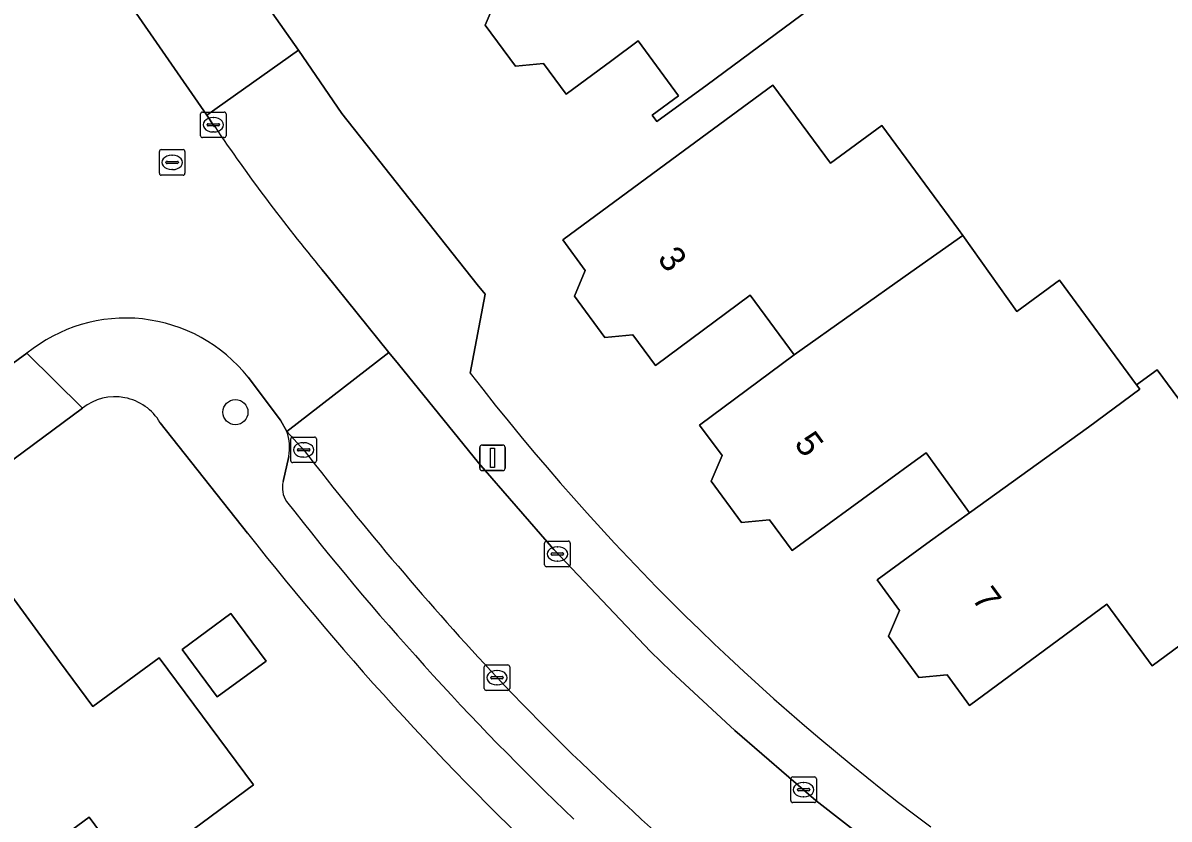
# Model space of a CAD drawing. Extents: x 163426 to 164192, y 380329 to 381641.
# Drawn here: x 163749.17 to 163794, y 381141.44 to 381172.58 of the extents above; entities that cross this region are included whole.
import ezdxf

# ---------------------------------------------------------------- set-up
doc = ezdxf.new("R2010")
doc.units = 0
for name, color, linetype in [('IMGEO_Boom', 7, 'Continuous'), ('IMGEO_Erf', 7, 'Continuous'), ('IMGEO_Kolk', 7, 'Continuous'), ('IMGEO_Lichtmast', 7, 'Continuous'), ('IMGEO_Pand', 7, 'Continuous'), ('IMGEO_Pand_nummerreeks', 7, 'Continuous'), ('IMGEO_Parkeervlak_open', 7, 'Continuous'), ('IMGEO_Rijbaan_lokaal_open', 7, 'Continuous'), ('IMGEO_Rioolput', 7, 'Continuous'), ('IMGEO_Voetpad_open', 7, 'Continuous')]:
    doc.layers.add(name, color=color, linetype=linetype)

msp = doc.modelspace()

# ---------------------------------------------------------------- linework, layer by layer
at = {"layer": 'IMGEO_Boom'}
msp.add_circle((163757.482, 381157.354), 0.489, dxfattribs=at)
at = {"layer": 'IMGEO_Erf'}
for points in [[(163774.978, 381180.755), (163775.148, 381180.526), (163776.454, 381181.496), (163778.486, 381178.708), (163779.328, 381179.333), (163782.511, 381175.035), (163782.389, 381174.94), (163779.95, 381173.135), (163775.931, 381170.159), (163773.959, 381168.724), (163773.775, 381168.973), (163774.808, 381169.73), (163773.226, 381171.875), (163772.197, 381171.114), (163770.413, 381169.795), (163769.528, 381170.994), (163768.433, 381170.882), (163767.245, 381172.497), (163767.675, 381173.505), (163766.796, 381174.697), (163770.815, 381177.673)], [(163753.423, 381139.255), (163751.755, 381141.513), (163748.962, 381139.45), (163746.169, 381137.388), (163747.831, 381135.137), (163743.057, 381131.611), (163741.036, 381134.347), (163739.299, 381136.7), (163741.888, 381138.619), (163740.651, 381140.287), (163738.02, 381143.835), (163739.796, 381145.145), (163739.403, 381145.678), (163742.6, 381148.035), (163745.798, 381150.393), (163746.191, 381149.86), (163747.975, 381151.176), (163750.606, 381147.608), (163751.909, 381145.841), (163754.499, 381147.751), (163758.19, 381142.78), (163754.17, 381139.808)], [(163758.676, 381147.62), (163756.771, 381146.215), (163755.401, 381148.074), (163757.305, 381149.478)]]:
    msp.add_lwpolyline(points, close=True, dxfattribs=at)
for points in [[(163750.674, 381180.604), (163753.857, 381180.16), (163759.947, 381171.513), (163761.642, 381169.037), (163766.936, 381162.354), (163767.241, 381161.969), (163766.662, 381158.875)], [(163795.715, 381149.189), (163793.332, 381147.432), (163791.559, 381149.838), (163789.916, 381148.627), (163786.194, 381145.883), (163785.311, 381147.083), (163784.214, 381146.971), (163783.026, 381148.586), (163783.458, 381149.599), (163782.575, 381150.799), (163784.666, 381152.32), (163786.196, 381153.423), (163784.495, 381155.762), (163784.081, 381155.461), (163782.969, 381154.652), (163779.254, 381151.949), (163778.367, 381153.148), (163777.272, 381153.036), (163776.084, 381154.651), (163776.513, 381155.656), (163775.63, 381156.852), (163779.337, 381159.593), (163777.613, 381161.925), (163773.906, 381159.185), (163773.02, 381160.384), (163771.924, 381160.272), (163770.736, 381161.887), (163771.165, 381162.893), (163770.28, 381164.09), (163774.305, 381167.058), (163778.494, 381170.147), (163780.748, 381167.09), (163782.759, 381168.573), (163785.763, 381164.499), (163785.927, 381164.27), (163788.041, 381161.291), (163789.707, 381162.519), (163792.727, 381158.423), (163793.533, 381159.015), (163795.851, 381155.871)], [(163751.503, 381157.516), (163729.251, 381141.015), (163732.072, 381137.976), (163749.418, 381119.282), (163756.166, 381112.517), (163759.341, 381110.127), (163775.821, 381098.556), (163770.737, 381090.211), (163788.292, 381090.14), (163818.457, 381090.749), (163832.902, 381090.774), (163832.813, 381092.044), (163843.989, 381092.666), (163844.187, 381092.814), (163848.379, 381095.943), (163861.136, 381105.466), (163857.605, 381110.245), (163859.858, 381111.91), (163857.795, 381114.702), (163855.732, 381117.494), (163853.479, 381115.829), (163850.107, 381120.395), (163846.735, 381124.961)], [(163757.951, 381152.627), (163754.536, 381156.943)]]:
    msp.add_lwpolyline(points, dxfattribs=at)
for centre, radius, start, end in [((163841.059, 381216.397), 94.041, 217.7106, 233.16418), ((163752.771, 381155.912), 2.044, 30.2788, 128.3245), ((163852.495, 381226.778), 120.154, 218.10734, 227.10878)]:
    msp.add_arc(centre, radius, start, end, dxfattribs=at)
at = {"layer": 'IMGEO_Kolk'}
for p, q in [((163756.115, 381168.168), (163756.115, 381169.02)), ((163756.19, 381169.094), (163757.042, 381169.094)), ((163756.603, 381168.874), (163756.628, 381168.874)), ((163757.116, 381169.02), (163757.116, 381168.168)), ((163756.374, 381168.588), (163756.374, 381168.6)), ((163756.812, 381168.551), (163756.414, 381168.551)), ((163756.417, 381168.637), (163756.815, 381168.637)), ((163756.626, 381168.314), (163756.601, 381168.314)), ((163756.858, 381168.6), (163756.858, 381168.588)), ((163757.042, 381168.094), (163756.19, 381168.094)), ((163759.646, 381155.454), (163759.646, 381156.306)), ((163759.721, 381156.38), (163760.573, 381156.38)), ((163760.647, 381156.306), (163760.647, 381155.454)), ((163759.905, 381155.874), (163759.905, 381155.886)), ((163760.343, 381155.837), (163759.945, 381155.837)), ((163759.948, 381155.923), (163760.346, 381155.923)), ((163760.134, 381156.16), (163760.159, 381156.16)), ((163760.389, 381155.886), (163760.389, 381155.874)), ((163760.573, 381155.38), (163759.721, 381155.38)), ((163760.157, 381155.6), (163760.132, 381155.6)), ((163769.573, 381151.382), (163769.573, 381152.234)), ((163769.648, 381152.308), (163770.5, 381152.308)), ((163770.574, 381152.234), (163770.574, 381151.382)), ((163769.832, 381151.802), (163769.832, 381151.814)), ((163770.27, 381151.765), (163769.872, 381151.765)), ((163769.875, 381151.851), (163770.273, 381151.851)), ((163770.061, 381152.088), (163770.086, 381152.088)), ((163770.316, 381151.814), (163770.316, 381151.802)), ((163770.5, 381151.308), (163769.648, 381151.308)), ((163770.084, 381151.528), (163770.059, 381151.528)), ((163767.21, 381146.543), (163767.21, 381147.395)), ((163767.285, 381147.469), (163768.137, 381147.469)), ((163767.698, 381147.249), (163767.723, 381147.249)), ((163768.211, 381147.395), (163768.211, 381146.543)), ((163767.469, 381146.963), (163767.469, 381146.975)), ((163767.907, 381146.926), (163767.509, 381146.926)), ((163767.512, 381147.012), (163767.91, 381147.012)), ((163767.953, 381146.975), (163767.953, 381146.963)), ((163768.137, 381146.469), (163767.285, 381146.469)), ((163767.721, 381146.689), (163767.696, 381146.689)), ((163779.199, 381142.16), (163779.199, 381143.012)), ((163779.274, 381143.086), (163780.126, 381143.086)), ((163779.687, 381142.866), (163779.712, 381142.866)), ((163780.2, 381143.012), (163780.2, 381142.16)), ((163779.458, 381142.58), (163779.458, 381142.592)), ((163779.896, 381142.543), (163779.498, 381142.543)), ((163779.501, 381142.629), (163779.899, 381142.629)), ((163779.71, 381142.306), (163779.685, 381142.306)), ((163779.942, 381142.592), (163779.942, 381142.58)), ((163780.126, 381142.086), (163779.274, 381142.086))]:
    msp.add_line(p, q, dxfattribs=at)
for points in [[(163756.115, 381168.168), (163756.115, 381169.02)], [(163756.19, 381169.094), (163757.042, 381169.094)], [(163757.116, 381169.02), (163757.116, 381168.168)], [(163757.042, 381168.094), (163756.19, 381168.094)], [(163759.646, 381155.454), (163759.646, 381156.306)], [(163759.721, 381156.38), (163760.573, 381156.38)], [(163760.647, 381156.306), (163760.647, 381155.454)], [(163760.573, 381155.38), (163759.721, 381155.38)], [(163769.573, 381151.382), (163769.573, 381152.234)], [(163769.648, 381152.308), (163770.5, 381152.308)], [(163770.574, 381152.234), (163770.574, 381151.382)], [(163770.5, 381151.308), (163769.648, 381151.308)], [(163767.21, 381146.543), (163767.21, 381147.395)], [(163767.285, 381147.469), (163768.137, 381147.469)], [(163768.211, 381147.395), (163768.211, 381146.543)], [(163768.137, 381146.469), (163767.285, 381146.469)], [(163779.199, 381142.16), (163779.199, 381143.012)], [(163779.274, 381143.086), (163780.126, 381143.086)], [(163780.2, 381143.012), (163780.2, 381142.16)], [(163780.126, 381142.086), (163779.274, 381142.086)]]:
    msp.add_lwpolyline(points, dxfattribs=at)
for centre, radius, start, end in [((163756.192, 381169.018), 0.0765, 91.552, 178.448), ((163756.192, 381169.018), 0.0765, 91.552, 178.448), ((163757.04, 381169.018), 0.0765, 1.552, 88.448), ((163757.04, 381169.018), 0.0765, 1.552, 88.448), ((163756.414, 381168.597), 0.0403, 85.8775, 175.7526), ((163756.411, 381168.587), 0.0366, 178.938, 274.7102), ((163756.815, 381168.594), 0.043, 264.8664, 352.4533), ((163756.819, 381168.599), 0.0386, 1.7309, 96.639), ((163756.192, 381168.17), 0.0765, 181.552, 268.448), ((163756.192, 381168.17), 0.0765, 181.552, 268.448), ((163757.04, 381168.17), 0.0765, 271.552, 358.448), ((163757.04, 381168.17), 0.0765, 271.552, 358.448), ((163759.723, 381156.304), 0.0765, 91.552, 178.448), ((163759.723, 381156.304), 0.0765, 91.552, 178.448), ((163760.571, 381156.304), 0.0765, 1.552, 88.448), ((163760.571, 381156.304), 0.0765, 1.552, 88.448), ((163759.945, 381155.883), 0.0403, 85.8775, 175.7526), ((163759.942, 381155.873), 0.0366, 178.938, 274.7102), ((163760.346, 381155.88), 0.043, 264.8664, 352.4533), ((163760.35, 381155.885), 0.0386, 1.7309, 96.639), ((163759.723, 381155.456), 0.0765, 181.552, 268.448), ((163759.723, 381155.456), 0.0765, 181.552, 268.448), ((163760.571, 381155.456), 0.0765, 271.552, 358.448), ((163760.571, 381155.456), 0.0765, 271.552, 358.448), ((163769.65, 381152.232), 0.0765, 91.552, 178.448), ((163769.65, 381152.232), 0.0765, 91.552, 178.448), ((163770.498, 381152.232), 0.0765, 1.552, 88.448), ((163770.498, 381152.232), 0.0765, 1.552, 88.448), ((163769.872, 381151.811), 0.0403, 85.8775, 175.7526), ((163769.869, 381151.801), 0.0366, 178.938, 274.7102), ((163770.273, 381151.808), 0.043, 264.8664, 352.4533), ((163770.277, 381151.813), 0.0386, 1.7309, 96.639), ((163769.65, 381151.384), 0.0765, 181.552, 268.448), ((163769.65, 381151.384), 0.0765, 181.552, 268.448), ((163770.498, 381151.384), 0.0765, 271.552, 358.448), ((163770.498, 381151.384), 0.0765, 271.552, 358.448), ((163767.287, 381147.393), 0.0765, 91.552, 178.448), ((163767.287, 381147.393), 0.0765, 91.552, 178.448), ((163768.135, 381147.393), 0.0765, 1.552, 88.448), ((163768.135, 381147.393), 0.0765, 1.552, 88.448), ((163767.509, 381146.972), 0.0403, 85.8775, 175.7526), ((163767.506, 381146.962), 0.0366, 178.938, 274.7102), ((163767.91, 381146.969), 0.043, 264.8664, 352.4533), ((163767.914, 381146.974), 0.0386, 1.7309, 96.639), ((163767.287, 381146.545), 0.0765, 181.552, 268.448), ((163767.287, 381146.545), 0.0765, 181.552, 268.448), ((163768.135, 381146.545), 0.0765, 271.552, 358.448), ((163768.135, 381146.545), 0.0765, 271.552, 358.448), ((163779.276, 381143.01), 0.0765, 91.552, 178.448), ((163779.276, 381143.01), 0.0765, 91.552, 178.448), ((163780.124, 381143.01), 0.0765, 1.552, 88.448), ((163780.124, 381143.01), 0.0765, 1.552, 88.448), ((163779.498, 381142.589), 0.0403, 85.8775, 175.7526), ((163779.495, 381142.579), 0.0366, 178.938, 274.7102), ((163779.899, 381142.586), 0.043, 264.8664, 352.4533), ((163779.903, 381142.591), 0.0386, 1.7309, 96.639), ((163779.276, 381142.162), 0.0765, 181.552, 268.448), ((163779.276, 381142.162), 0.0765, 181.552, 268.448), ((163780.124, 381142.162), 0.0765, 271.552, 358.448), ((163780.124, 381142.162), 0.0765, 271.552, 358.448)]:
    msp.add_arc(centre, radius, start, end, dxfattribs=at)
for centre, major_axis, ratio, start_param, end_param in [((163756.602, 381168.594), (-0.387, 0.002), 0.722429, 4.712389, 7.853982), ((163756.627, 381168.594), (-0.39, 0.002), 0.717154, 1.570796, 4.712389), ((163760.133, 381155.88), (-0.387, 0.002), 0.722429, 4.712389, 7.853982), ((163760.158, 381155.88), (-0.39, 0.002), 0.717154, 1.570796, 4.712389), ((163770.06, 381151.808), (-0.387, 0.002), 0.722429, 4.712389, 7.853982), ((163770.085, 381151.808), (-0.39, 0.002), 0.717154, 1.570796, 4.712389), ((163767.697, 381146.969), (-0.387, 0.002), 0.722429, 4.712389, 7.853982), ((163767.722, 381146.969), (-0.39, 0.002), 0.717154, 1.570796, 4.712389), ((163779.686, 381142.586), (-0.387, 0.002), 0.722429, 4.712389, 7.853982), ((163779.711, 381142.586), (-0.39, 0.002), 0.717154, 1.570796, 4.712389)]:
    msp.add_ellipse(centre, major_axis=major_axis, ratio=ratio, start_param=start_param, end_param=end_param, dxfattribs=at)
at = {"layer": 'IMGEO_Lichtmast'}
for p, q in [((163767.037, 381155.169), (163767.037, 381155.969)), ((163767.037, 381155.969), (163767.037, 381155.169)), ((163767.137, 381156.069), (163767.927, 381156.069)), ((163767.927, 381156.069), (163767.137, 381156.069)), ((163768.027, 381155.969), (163768.027, 381155.169)), ((163768.027, 381155.169), (163768.027, 381155.969)), ((163767.927, 381155.069), (163767.137, 381155.069)), ((163767.137, 381155.069), (163767.927, 381155.069))]:
    msp.add_line(p, q, dxfattribs=at)
msp.add_lwpolyline([(163767.457, 381155.944), (163767.607, 381155.944), (163767.607, 381155.194), (163767.457, 381155.194), (163767.457, 381155.944)], dxfattribs=at)
for centre, start, end in [((163767.137, 381155.969), 90, 180), ((163767.137, 381155.969), 90, 180), ((163767.927, 381155.969), 0, 90), ((163767.927, 381155.969), 360, 90), ((163767.137, 381155.169), 180, 270), ((163767.137, 381155.169), 180, 270), ((163767.927, 381155.169), 270, 0), ((163767.927, 381155.169), 270, 0)]:
    msp.add_arc(centre, 0.1, start, end, dxfattribs=at)
at = {"layer": 'IMGEO_Pand'}
for points in [[(163770.413, 381169.795), (163772.197, 381171.114), (163773.226, 381171.875), (163774.808, 381169.73), (163773.775, 381168.973), (163773.959, 381168.724), (163775.931, 381170.159), (163779.95, 381173.135), (163782.389, 381174.94), (163782.511, 381175.035), (163779.328, 381179.333), (163778.486, 381178.708), (163776.454, 381181.496), (163775.148, 381180.526), (163774.978, 381180.755), (163770.815, 381177.673), (163766.796, 381174.697), (163767.675, 381173.505), (163767.245, 381172.497), (163768.433, 381170.882), (163769.528, 381170.994)], [(163785.927, 381164.27), (163785.763, 381164.499), (163782.759, 381168.573), (163780.748, 381167.09), (163778.494, 381170.147), (163774.305, 381167.058), (163770.28, 381164.09), (163771.165, 381162.893), (163770.736, 381161.887), (163771.924, 381160.272), (163773.02, 381160.384), (163773.906, 381159.185), (163777.613, 381161.925), (163779.337, 381159.593), (163783.892, 381162.826)], [(163792.851, 381158.255), (163792.727, 381158.423), (163789.707, 381162.519), (163788.041, 381161.291), (163785.927, 381164.27), (163783.892, 381162.826), (163779.337, 381159.593), (163775.63, 381156.852), (163776.513, 381155.656), (163776.084, 381154.651), (163777.272, 381153.036), (163778.367, 381153.148), (163779.254, 381151.949), (163782.969, 381154.652), (163784.081, 381155.461), (163784.495, 381155.762), (163786.196, 381153.423), (163790.84, 381156.772)], [(163798.995, 381151.607), (163795.851, 381155.871), (163793.533, 381159.015), (163792.727, 381158.423), (163792.851, 381158.255), (163790.84, 381156.772), (163786.196, 381153.423), (163784.666, 381152.32), (163782.575, 381150.799), (163783.458, 381149.599), (163783.026, 381148.586), (163784.214, 381146.971), (163785.311, 381147.083), (163786.194, 381145.883), (163789.916, 381148.627), (163791.559, 381149.838), (163793.332, 381147.432), (163795.715, 381149.189)], [(163750.606, 381147.608), (163747.975, 381151.176), (163746.191, 381149.86), (163745.798, 381150.393), (163742.6, 381148.035), (163748.962, 381139.45), (163751.755, 381141.513), (163753.423, 381139.255), (163754.17, 381139.808), (163758.19, 381142.78), (163754.499, 381147.751), (163751.909, 381145.841)], [(163755.401, 381148.074), (163756.771, 381146.215), (163758.676, 381147.62), (163757.305, 381149.478)]]:
    msp.add_lwpolyline(points, close=True, dxfattribs=at)
at = {"layer": 'IMGEO_Parkeervlak_open'}
for points in [[(163760.167, 381155.857), (163759.485, 381156.6)], [(163759.567, 381155.622), (163759.346, 381154.637)]]:
    msp.add_lwpolyline(points, dxfattribs=at)
for centre, radius, start, end in [((163757.802, 381155.966), 1.798, 348.9535, 20.6319), ((163862.037, 381234.697), 128.815, 217.73747, 222.92457), ((163760.266, 381154.399), 0.951, 165.5286, 214.2843), ((163848.137, 381222.736), 112.264, 217.84195, 226.39991), ((163845.216, 381220.379), 106.751, 223.44566, 231.44648)]:
    msp.add_arc(centre, radius, start, end, dxfattribs=at)
at = {"layer": 'IMGEO_Rijbaan_lokaal_open'}
for points in [[(163756.668, 381168.521), (163756.361, 381168.965), (163753.243, 381173.468), (163752.049, 381175.159), (163750.652, 381177.154), (163750.364, 381177.548), (163746.246, 381174.528), (163746.674, 381173.955), (163747.823, 381172.29)], [(163746.597, 381163.927), (163745.646, 381163.223), (163748.645, 381159.161), (163749.325, 381159.656)], [(163757.978, 381158.719), (163759.249, 381157.035), (163759.485, 381156.6), (163763.486, 381159.694), (163761, 381162.769), (163760.858, 381162.936)], [(163783.776, 381139.364), (163780.182, 381142.164), (163777.011, 381144.907), (163774.524, 381147.208), (163773.71, 381147.991), (163769.937, 381151.979), (163766.99, 381155.376), (163763.859, 381159.232), (163763.486, 381159.694), (163759.485, 381156.6), (163760.167, 381155.857)]]:
    msp.add_lwpolyline(points, dxfattribs=at)
for centre, radius, start, end in [((163817.813, 381210.029), 73.902, 214.17056, 219.58565), ((163753.19, 381154.93), 6.105, 38.3587, 129.2808), ((163862.037, 381234.697), 128.815, 217.73747, 222.92457), ((163845.216, 381220.379), 106.751, 223.44566, 231.44648)]:
    msp.add_arc(centre, radius, start, end, dxfattribs=at)
at = {"layer": 'IMGEO_Rioolput'}
for p, q in [((163754.505, 381166.696), (163754.505, 381167.548)), ((163754.58, 381167.622), (163755.432, 381167.622)), ((163754.993, 381167.402), (163755.018, 381167.402)), ((163755.506, 381167.548), (163755.506, 381166.696)), ((163754.764, 381167.116), (163754.764, 381167.128)), ((163755.202, 381167.079), (163754.804, 381167.079)), ((163754.807, 381167.165), (163755.205, 381167.165)), ((163755.248, 381167.128), (163755.248, 381167.116)), ((163755.432, 381166.622), (163754.58, 381166.622)), ((163755.016, 381166.842), (163754.991, 381166.842))]:
    msp.add_line(p, q, dxfattribs=at)
for points in [[(163754.505, 381166.696), (163754.505, 381167.548)], [(163754.58, 381167.622), (163755.432, 381167.622)], [(163755.506, 381167.548), (163755.506, 381166.696)], [(163755.432, 381166.622), (163754.58, 381166.622)]]:
    msp.add_lwpolyline(points, dxfattribs=at)
for centre, radius, start, end in [((163754.582, 381167.546), 0.0765, 91.552, 178.448), ((163754.582, 381167.546), 0.0765, 91.552, 178.448), ((163755.43, 381167.546), 0.0765, 1.552, 88.448), ((163755.43, 381167.546), 0.0765, 1.552, 88.448), ((163754.804, 381167.125), 0.0403, 85.8775, 175.7526), ((163754.801, 381167.115), 0.0366, 178.938, 274.7102), ((163755.205, 381167.122), 0.043, 264.8664, 352.4533), ((163755.209, 381167.127), 0.0386, 1.7309, 96.639), ((163754.582, 381166.698), 0.0765, 181.552, 268.448), ((163754.582, 381166.698), 0.0765, 181.552, 268.448), ((163755.43, 381166.698), 0.0765, 271.552, 358.448), ((163755.43, 381166.698), 0.0765, 271.552, 358.448)]:
    msp.add_arc(centre, radius, start, end, dxfattribs=at)
for centre, major_axis, ratio, start_param, end_param in [((163754.992, 381167.122), (-0.387, 0.002), 0.722429, 4.712389, 7.853982), ((163755.017, 381167.122), (-0.39, 0.002), 0.717154, 1.570796, 4.712389)]:
    msp.add_ellipse(centre, major_axis=major_axis, ratio=ratio, start_param=start_param, end_param=end_param, dxfattribs=at)
at = {"layer": 'IMGEO_Voetpad_open'}
for points in [[(163736.923, 381203.175), (163738.485, 381198.945), (163740.551, 381194.087), (163741.678, 381191.751), (163742.544, 381190.055), (163745.111, 381185.509), (163747.527, 381181.713), (163750.364, 381177.548), (163750.652, 381177.154), (163752.049, 381175.159), (163753.243, 381173.468), (163756.361, 381168.965), (163759.947, 381171.513), (163753.857, 381180.16), (163750.674, 381180.604)], [(163766.662, 381158.875), (163767.241, 381161.969), (163766.936, 381162.354), (163761.642, 381169.037), (163759.947, 381171.513), (163756.361, 381168.965), (163756.668, 381168.521)], [(163760.858, 381162.936), (163761, 381162.769), (163763.486, 381159.694), (163763.859, 381159.232), (163766.99, 381155.376), (163769.937, 381151.979), (163773.71, 381147.991), (163774.524, 381147.208), (163777.011, 381144.907), (163780.182, 381142.164), (163783.776, 381139.364)], [(163729.251, 381141.015), (163751.503, 381157.516), (163749.325, 381159.656), (163748.645, 381159.161), (163746.905, 381157.893), (163743.897, 381155.662), (163734.681, 381148.808), (163731.65, 381146.582), (163708.502, 381129.401), (163695.119, 381119.442), (163690.994, 381116.373), (163687.554, 381113.941)], [(163749.325, 381159.656), (163751.503, 381157.516)], [(163759.485, 381156.6), (163759.249, 381157.035), (163757.978, 381158.719)], [(163754.536, 381156.943), (163757.951, 381152.627)], [(163759.346, 381154.637), (163759.567, 381155.622)]]:
    msp.add_lwpolyline(points, dxfattribs=at)
for centre, radius, start, end in [((163817.813, 381210.029), 73.902, 214.17056, 219.58565), ((163753.19, 381154.93), 6.105, 38.3587, 129.2808), ((163841.059, 381216.397), 94.041, 217.7106, 233.16418), ((163752.771, 381155.912), 2.044, 30.2788, 128.3245), ((163757.802, 381155.966), 1.798, 348.9535, 20.6319), ((163760.266, 381154.399), 0.951, 165.5286, 214.2843), ((163848.137, 381222.736), 112.264, 217.84195, 226.39991), ((163852.495, 381226.778), 120.154, 218.10734, 227.10878)]:
    msp.add_arc(centre, radius, start, end, dxfattribs=at)

# ---------------------------------------------------------------- texts
at = {"layer": 'IMGEO_Pand_nummerreeks'}
for s, rotation, p in [('3', 306.4743, (163773.956, 381163.357)), ('5', 306.4686, (163779.305, 381156.12)), ('7', 306.3597, (163786.251, 381150.057))]:
    msp.add_text(s, height=1, rotation=rotation, dxfattribs=at).set_placement(p)

doc.saveas('drawing.dxf')
